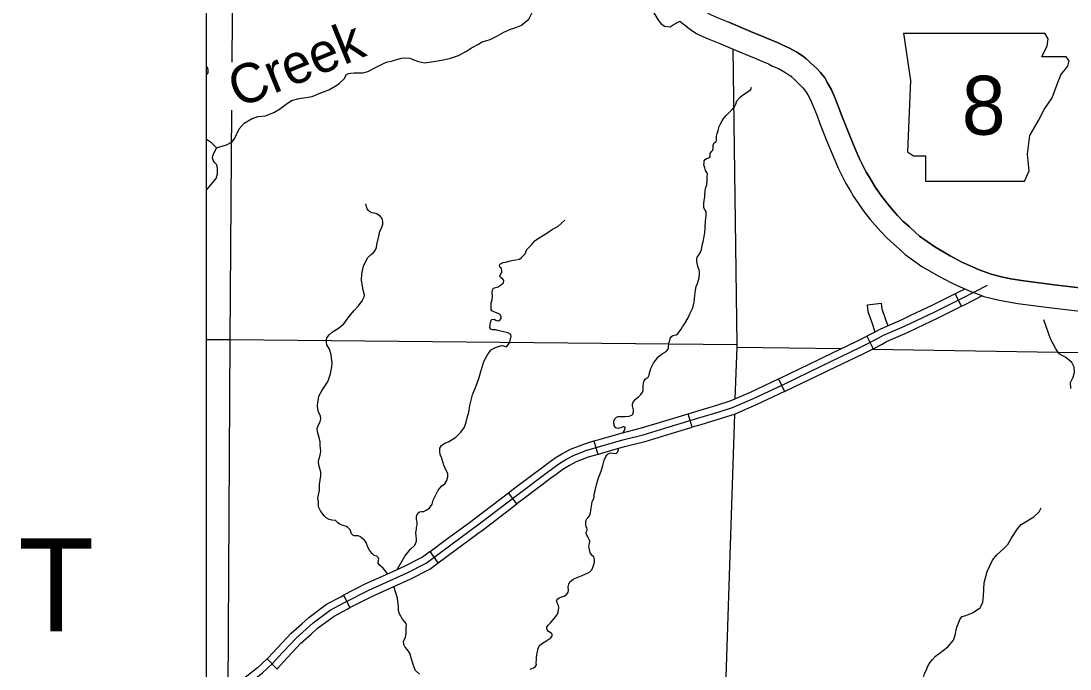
# Model space of a CAD drawing. Extents: x 813775 to 1157140, y 1757555 to 1979907.
# Drawn here: x 908541 to 931113, y 1848131 to 1862069 of the extents above; entities that cross this region are included whole.
import ezdxf

# ---------------------------------------------------------------- set-up
doc = ezdxf.new("R2010")
doc.units = 0
for name, color, linetype in [('Level 10', 7, 'Continuous'), ('Level 21', 7, 'Continuous'), ('Level 31', 7, 'Continuous'), ('Level 32', 7, 'Continuous'), ('Level 35', 7, 'Continuous'), ('Level 4', 7, 'Continuous'), ('Level 46', 7, 'Continuous'), ('Level 5', 7, 'Continuous'), ('R_Draft', 7, 'Continuous')]:
    doc.layers.add(name, color=color, linetype=linetype)

msp = doc.modelspace()

# ---------------------------------------------------------------- linework, layer by layer
at = {"layer": 'Level 10'}
for p, q in [((922721, 1862069), (922879, 1861938)), ((923769, 1862044), (923770, 1862043)), ((922879, 1861938), (922888, 1861931)), ((923577, 1861582), (923576, 1861582)), ((925431, 1861261), (925448, 1861246)), ((925124, 1860866), (925106, 1860882)), ((926217, 1859993), (926216, 1859995)), ((925751, 1859810), (925752, 1859808)), ((926952, 1858452), (926946, 1858460)), ((926532, 1858180), (926538, 1858171)), ((928798, 1856877), (928787, 1856882)), ((928566, 1856434), (928577, 1856429))]:
    msp.add_line(p, q, dxfattribs=at)
for points in [[(923190, 1862329), (923261, 1862276), (923325, 1862235), (923378, 1862207), (923520, 1862147), (923769, 1862044)], [(923770, 1862043), (924287, 1861825), (924454, 1861759), (924679, 1861665), (924832, 1861598), (924922, 1861554), (925060, 1861493), (925233, 1861399), (925354, 1861321), (925431, 1861261)], [(925431, 1861261), (925354, 1861321), (925233, 1861399), (925060, 1861493), (924922, 1861554), (924832, 1861598), (924679, 1861665), (924454, 1861759), (924287, 1861825), (923770, 1862043)], [(922888, 1861931), (922976, 1861864), (923073, 1861803), (923162, 1861755), (923327, 1861686), (923577, 1861582)], [(922888, 1861931), (922976, 1861864), (923073, 1861803), (923162, 1861755), (923327, 1861686), (923577, 1861582)], [(923576, 1861582), (924099, 1861362), (924266, 1861296), (924483, 1861205), (924622, 1861145), (924710, 1861101), (924838, 1861044), (924977, 1860969), (925064, 1860912), (925124, 1860866)], [(923576, 1861582), (924099, 1861362), (924266, 1861296), (924483, 1861205), (924622, 1861145), (924710, 1861101), (924838, 1861044), (924977, 1860969), (925064, 1860912), (925124, 1860866)], [(925448, 1861246), (925539, 1861160), (925655, 1861053), (925743, 1860959), (925835, 1860846), (925905, 1860727), (925981, 1860588), (926065, 1860389), (926138, 1860204), (926189, 1860063), (926217, 1859993)], [(926217, 1859993), (926189, 1860063), (926138, 1860204), (926065, 1860389), (925981, 1860588), (925905, 1860727), (925835, 1860846), (925743, 1860959), (925655, 1861053), (925539, 1861160), (925448, 1861246)], [(925106, 1860882), (925198, 1860795), (925302, 1860699), (925365, 1860631), (925424, 1860559), (925471, 1860480), (925529, 1860371), (925602, 1860200), (925671, 1860026), (925721, 1859887), (925751, 1859810)], [(925106, 1860882), (925198, 1860795), (925302, 1860699), (925365, 1860631), (925424, 1860559), (925471, 1860480), (925529, 1860371), (925602, 1860200), (925671, 1860026), (925721, 1859887), (925751, 1859810)], [(926216, 1859995), (926362, 1859633), (926489, 1859316), (926582, 1859102), (926724, 1858819), (926804, 1858694), (926883, 1858558), (926952, 1858452)], [(926952, 1858452), (926883, 1858558), (926804, 1858694), (926724, 1858819), (926582, 1859102), (926489, 1859316), (926362, 1859633), (926216, 1859995)], [(925752, 1859808), (925898, 1859446), (926028, 1859123), (926129, 1858890), (926289, 1858573), (926376, 1858435), (926456, 1858297), (926532, 1858180)], [(925752, 1859808), (925898, 1859446), (926028, 1859123), (926129, 1858890), (926289, 1858573), (926376, 1858435), (926456, 1858297), (926532, 1858180)], [(926946, 1858460), (927063, 1858296), (927202, 1858119), (927302, 1858001), (927404, 1857885), (927519, 1857763), (927649, 1857648), (927780, 1857527), (927878, 1857443), (928201, 1857210), (928533, 1857017), (928798, 1856877)], [(928798, 1856877), (928533, 1857017), (928201, 1857210), (927878, 1857443), (927780, 1857527), (927649, 1857648), (927519, 1857763), (927404, 1857885), (927302, 1858001), (927202, 1858119), (927063, 1858296), (926946, 1858460)], [(926538, 1858171), (926662, 1857996), (926816, 1857802), (926924, 1857675), (927033, 1857550), (927170, 1857403), (927314, 1857277), (927448, 1857153), (927569, 1857050), (927928, 1856790), (928290, 1856579), (928566, 1856434)], [(926538, 1858171), (926662, 1857996), (926816, 1857802), (926924, 1857675), (927033, 1857550), (927170, 1857403), (927314, 1857277), (927448, 1857153), (927569, 1857050), (927928, 1856790), (928290, 1856579), (928566, 1856434)], [(928787, 1856882), (928950, 1856807), (929161, 1856716), (929341, 1856653), (929414, 1856622), (929669, 1856559), (929837, 1856525), (930066, 1856488), (930444, 1856438), (930839, 1856390), (931449, 1856317)], [(931449, 1856317), (930839, 1856390), (930444, 1856438), (930066, 1856488), (929837, 1856525), (929669, 1856559), (929414, 1856622), (929341, 1856653), (929161, 1856716), (928950, 1856807), (928787, 1856882)], [(928577, 1856429), (928746, 1856351), (928978, 1856250), (929161, 1856186), (929256, 1856146), (929560, 1856071), (929748, 1856033), (929993, 1855994), (930381, 1855942), (930779, 1855894), (931393, 1855820)], [(928577, 1856429), (928746, 1856351), (928978, 1856250), (929161, 1856186), (929256, 1856146), (929560, 1856071), (929748, 1856033), (929993, 1855994), (930381, 1855942), (930779, 1855894), (931393, 1855820)]]:
    msp.add_lwpolyline(points, dxfattribs=at)
at = {"layer": 'Level 21'}
for p, q in [((927528, 1861807), (927680, 1860792)), ((930641, 1861689), (930571, 1861806)), ((930506, 1861300), (930624, 1861537)), ((930624, 1861537), (930641, 1861689)), ((931030, 1861300), (930506, 1861300)), ((930912, 1860911), (931064, 1861097)), ((931098, 1861215), (931030, 1861300)), ((931064, 1861097), (931098, 1861215)), ((930827, 1860691), (930912, 1860911)), ((927680, 1860792), (927613, 1859253)), ((930726, 1860420), (930827, 1860691)), ((930556, 1860166), (930726, 1860420)), ((930438, 1859929), (930556, 1860166)), ((930252, 1859608), (930438, 1859929)), ((930201, 1859202), (930252, 1859608)), ((927613, 1859253), (927748, 1859168)), ((927748, 1859168), (928002, 1859168)), ((928002, 1859168), (928002, 1858627)), ((930235, 1858847), (930201, 1859202)), ((930134, 1858627), (930235, 1858847)), ((928002, 1858627), (930134, 1858627))]:
    msp.add_line(p, q, dxfattribs=at)
msp.add_lwpolyline([(927528, 1861807), (930571, 1861806)], dxfattribs=at)
at = {"layer": 'Level 31'}
for p, q in [((928777, 1855934), (928642, 1856202)), ((926738, 1855288), (926875, 1855021)), ((924841, 1854370), (924970, 1854099)), ((922983, 1853330), (922896, 1853618)), ((922896, 1853618), (922896, 1853618)), ((920866, 1853036), (920953, 1852748)), ((919213, 1851683), (919031, 1851921)), ((917521, 1850416), (917342, 1850656)), ((917342, 1850656), (917342, 1850656)), ((915482, 1849718), (915620, 1849451)), ((914043, 1848131), (913839, 1848351))]:
    msp.add_line(p, q, dxfattribs=at)
for points in [[(928642, 1856202), (928141, 1855951), (927697, 1855739)], [(928642, 1856202), (928708, 1856234), (928845, 1856304)], [(928777, 1855934), (928843, 1855967), (929229, 1856162)], [(927826, 1855468), (928273, 1855681), (928777, 1855934)], [(927697, 1855739), (927492, 1855642), (927035, 1855444), (926916, 1855379), (926738, 1855288)], [(926875, 1855021), (927056, 1855114), (927167, 1855175), (927616, 1855368), (927826, 1855468)], [(925792, 1854829), (926526, 1855179), (926738, 1855288)], [(925921, 1854558), (926659, 1854910), (926875, 1855021)], [(924841, 1854370), (924880, 1854388), (925706, 1854788), (925792, 1854829)], [(924970, 1854099), (925010, 1854118), (925836, 1854518), (925921, 1854558)], [(923886, 1853933), (924239, 1854083), (924841, 1854370)], [(924970, 1854099), (924363, 1853810), (924004, 1853657)], [(922896, 1853618), (923082, 1853674), (923516, 1853807), (923801, 1853896), (923886, 1853933)], [(924004, 1853657), (923905, 1853614), (923605, 1853520), (923169, 1853386), (922983, 1853330)], [(921891, 1853315), (922447, 1853483), (922896, 1853618)], [(920866, 1853036), (920979, 1853070), (921453, 1853204), (921892, 1853315)], [(921965, 1853024), (921971, 1853025), (922534, 1853195), (922983, 1853330)], [(919878, 1852558), (920032, 1852670), (920191, 1852769), (920363, 1852862), (920649, 1852970), (920866, 1853036)], [(920953, 1852748), (921063, 1852782), (921530, 1852914), (921965, 1853024)], [(920953, 1852748), (920745, 1852686), (920489, 1852589), (920341, 1852509), (920199, 1852421), (920054, 1852316)], [(919031, 1851921), (919168, 1852025), (919782, 1852488), (919878, 1852558)], [(920054, 1852316), (919960, 1852247), (919349, 1851786), (919213, 1851683)], [(918192, 1851285), (918312, 1851373), (919031, 1851921)], [(918369, 1851043), (918491, 1851132), (919213, 1851683)], [(917342, 1850656), (917699, 1850924), (918192, 1851285)], [(917521, 1850416), (917878, 1850683), (918369, 1851043)], [(917342, 1850656), (917181, 1850536), (916784, 1850337), (916439, 1850181)], [(916563, 1849908), (916913, 1850066), (917340, 1850280), (917521, 1850416)], [(916439, 1850181), (915957, 1849964), (915482, 1849718)], [(915620, 1849451), (916088, 1849693), (916563, 1849908)], [(914582, 1849104), (914733, 1849238), (915116, 1849524), (915420, 1849686), (915482, 1849718)], [(914782, 1848880), (914923, 1849006), (915277, 1849270), (915559, 1849420), (915620, 1849451)], [(913839, 1848351), (913853, 1848364), (913960, 1848480), (914355, 1848900), (914582, 1849104)], [(914043, 1848131), (914065, 1848151), (914180, 1848275), (914565, 1848685), (914782, 1848880)], [(913839, 1848351), (913631, 1848158), (913427, 1847997), (913077, 1847722), (913042, 1847699)]]:
    msp.add_lwpolyline(points, dxfattribs=at)
at = {"layer": 'Level 32'}
for points in [[(922116, 1862300), (922156, 1862246), (922247, 1862101), (922306, 1862017), (922387, 1861956), (922508, 1861946), (922571, 1861986), (922721, 1862069)], [(920697, 1852828), (921021, 1852926), (921492, 1853059), (921931, 1853170), (922491, 1853339), (923125, 1853530), (923561, 1853663), (923853, 1853755), (924301, 1853946), (924945, 1854253), (925771, 1854653), (926592, 1855044), (926986, 1855246), (927101, 1855309), (927554, 1855505), (928207, 1855816), (928775, 1856101), (929335, 1856384)], [(912725, 1847313), (913164, 1847600), (913519, 1847880), (913728, 1848044), (913959, 1848257), (914070, 1848377), (914460, 1848793), (914828, 1849122), (915197, 1849397), (915490, 1849553), (916023, 1849828), (916848, 1850202), (917260, 1850408), (917789, 1850804), (918401, 1851252), (919258, 1851906), (919871, 1852368), (920115, 1852546), (920266, 1852639), (920426, 1852726), (920697, 1852828)]]:
    msp.add_lwpolyline(points, dxfattribs=at)
at = {"layer": 'Level 35'}
for points in [[(919321, 1861985), (919465, 1862111), (919538, 1862249), (919603, 1862455), (919664, 1862695), (919683, 1862869), (919703, 1863046), (919749, 1863272)], [(917954, 1861329), (918126, 1861420), (918234, 1861493), (918368, 1861567), (918467, 1861618), (918544, 1861642), (918633, 1861669), (918777, 1861745), (918931, 1861826), (919093, 1861898), (919191, 1861926), (919294, 1861969), (919321, 1861985)], [(916213, 1861087), (916367, 1861169), (916435, 1861194), (916513, 1861206), (916598, 1861233), (916726, 1861269), (916792, 1861274), (916909, 1861267), (916991, 1861231), (917095, 1861199), (917220, 1861172), (917372, 1861193), (917463, 1861205), (917588, 1861226), (917760, 1861263), (917954, 1861329)], [(912532, 1860912), (912569, 1860954), (912569, 1861019), (912557, 1861067), (912532, 1861092)], [(915384, 1860722), (915501, 1860833), (915540, 1860913), (915591, 1860942), (915630, 1860949), (915712, 1860954), (915770, 1860956), (915814, 1860956), (915903, 1860956), (916005, 1860980), (916213, 1861087)], [(914100, 1860171), (914247, 1860280), (914363, 1860356), (914526, 1860402), (914678, 1860424), (914810, 1860442), (914954, 1860510), (915163, 1860592), (915335, 1860686), (915384, 1860722)], [(923795, 1860114), (923850, 1860178), (923885, 1860209), (923923, 1860279), (923946, 1860349), (924006, 1860426), (924063, 1860473), (924145, 1860525), (924197, 1860557), (924243, 1860596), (924263, 1860649)], [(912746, 1859344), (912962, 1859404), (913085, 1859472), (913143, 1859547), (913233, 1859748), (913346, 1859872), (913513, 1859971), (913642, 1860012), (913801, 1860029), (913889, 1860063), (913983, 1860104), (914100, 1860171)], [(923495, 1859467), (923509, 1859500), (923510, 1859542), (923510, 1859590), (923520, 1859649), (923545, 1859714), (923563, 1859799), (923590, 1859860), (923631, 1859920), (923666, 1859981), (923712, 1860037), (923795, 1860114)], [(912746, 1859344), (912637, 1859445), (912555, 1859508), (912532, 1859526)], [(912771, 1858896), (912754, 1858976), (912712, 1859019), (912674, 1859073), (912662, 1859119), (912671, 1859165), (912693, 1859223), (912727, 1859288), (912746, 1859344)], [(923313, 1858773), (923301, 1858814), (923273, 1858851), (923255, 1858911), (923236, 1858977), (923238, 1859017), (923239, 1859058), (923264, 1859089), (923290, 1859112), (923328, 1859121), (923356, 1859131), (923370, 1859153), (923371, 1859184), (923372, 1859216), (923385, 1859244), (923407, 1859267), (923426, 1859291), (923436, 1859325), (923435, 1859370), (923434, 1859404), (923439, 1859418), (923458, 1859446), (923495, 1859467)], [(912744, 1858682), (912771, 1858780), (912768, 1858836), (912771, 1858896)], [(912532, 1858443), (912555, 1858462), (912664, 1858590), (912744, 1858682)], [(923240, 1858208), (923259, 1858295), (923265, 1858427), (923265, 1858432), (923276, 1858486), (923299, 1858542), (923307, 1858640), (923308, 1858715), (923313, 1858773)], [(923284, 1857970), (923271, 1857992), (923251, 1858025), (923234, 1858056), (923231, 1858102), (923235, 1858146), (923240, 1858208)], [(923252, 1858254), (923252, 1858259)], [(916249, 1857471), (916266, 1857545), (916297, 1857615), (916326, 1857700), (916329, 1857758), (916316, 1857818), (916280, 1857862), (916227, 1857901), (916198, 1857923), (916137, 1857937), (916099, 1857944), (916065, 1857954), (916043, 1857974), (916019, 1857993), (915987, 1858032), (915975, 1858073), (915960, 1858136)], [(923218, 1857322), (923240, 1857436), (923252, 1857518), (923261, 1857619), (923273, 1857773), (923281, 1857884), (923284, 1857970)], [(919658, 1857385), (919784, 1857466), (919859, 1857505), (919977, 1857592), (920094, 1857650), (920244, 1857788)], [(915883, 1856048), (915927, 1856135), (915929, 1856174), (915907, 1856283), (915881, 1856419), (915871, 1856487), (915866, 1856530), (915881, 1856669), (915910, 1856799), (915973, 1856933), (916007, 1856984), (916077, 1857047), (916130, 1857095), (916171, 1857149), (916188, 1857199), (916198, 1857260), (916249, 1857471)], [(918859, 1856554), (918847, 1856587), (918888, 1856670), (918891, 1856701), (918879, 1856742), (918854, 1856767), (918840, 1856805), (918842, 1856830), (918859, 1856847), (918915, 1856873), (918971, 1856883), (919043, 1856905), (919106, 1856919), (919191, 1856929), (919271, 1856943), (919314, 1856980), (919392, 1857062), (919428, 1857152), (919523, 1857256), (919595, 1857343), (919658, 1857385)], [(923084, 1856947), (923091, 1856987), (923119, 1857027), (923152, 1857082), (923187, 1857157), (923205, 1857278), (923218, 1857322)], [(923096, 1856422), (923137, 1856542), (923144, 1856637), (923144, 1856671), (923132, 1856720), (923110, 1856769), (923087, 1856857), (923085, 1856896), (923084, 1856947)], [(918842, 1855765), (918716, 1855810), (918675, 1855835), (918658, 1855859), (918656, 1855917), (918656, 1856009), (918678, 1856075), (918690, 1856147), (918680, 1856230), (918685, 1856278), (918709, 1856322), (918757, 1856336), (918811, 1856348), (918852, 1856380), (918920, 1856438), (918929, 1856487), (918912, 1856518), (918859, 1856554)], [(922939, 1855782), (922997, 1855903), (923024, 1856023), (923040, 1856163), (923055, 1856280), (923072, 1856356), (923096, 1856422)], [(915246, 1855382), (915370, 1855459), (915486, 1855558), (915597, 1855706), (915711, 1855839), (915801, 1855943), (915883, 1856048)], [(918675, 1855649), (918721, 1855654), (918755, 1855634), (918799, 1855622), (918835, 1855630), (918871, 1855668), (918874, 1855710), (918842, 1855765)], [(922472, 1855049), (922480, 1855142), (922499, 1855196), (922513, 1855241), (922538, 1855285), (922567, 1855302), (922594, 1855308), (922639, 1855319), (922675, 1855343), (922705, 1855382), (922745, 1855444), (922779, 1855503), (922826, 1855566), (922900, 1855686), (922939, 1855782)], [(918661, 1854993), (918748, 1855045), (918813, 1855070), (918818, 1855070), (918879, 1855087), (918925, 1855079), (918987, 1855062), (919019, 1855094), (919058, 1855164), (919084, 1855259), (919089, 1855276), (919080, 1855324), (919014, 1855365), (918895, 1855390), (918833, 1855404), (918748, 1855426), (918685, 1855426), (918651, 1855443), (918632, 1855479), (918644, 1855581), (918661, 1855637), (918675, 1855649)], [(931129, 1854165), (931123, 1854294), (931183, 1854406), (931210, 1854517), (931202, 1854621), (931150, 1854721), (931020, 1854830), (930881, 1854909), (930808, 1855015), (930691, 1855233), (930552, 1855641)], [(915217, 1854892), (915176, 1855011), (915125, 1855103), (915115, 1855161), (915113, 1855208), (915125, 1855256), (915169, 1855319), (915246, 1855382)], [(918438, 1854533), (918498, 1854748), (918576, 1854888), (918629, 1854959), (918661, 1854993)], [(922107, 1854626), (922153, 1854708), (922219, 1854798), (922246, 1854836), (922313, 1854897), (922357, 1854923), (922424, 1854958), (922463, 1855013), (922472, 1855049)], [(915154, 1854332), (915203, 1854483), (915232, 1854640), (915234, 1854716), (915220, 1854817), (915217, 1854892)], [(921930, 1854123), (921932, 1854215), (921937, 1854285), (921947, 1854329), (921975, 1854364), (921995, 1854376), (922033, 1854405), (922061, 1854450), (922067, 1854503), (922083, 1854563), (922094, 1854593), (922107, 1854626)], [(914962, 1853080), (914919, 1853231), (914917, 1853306), (914936, 1853362), (914982, 1853452), (914994, 1853515), (914987, 1853580), (914951, 1853643), (914931, 1853716), (914924, 1853803), (914951, 1853997), (915023, 1854128), (915123, 1854276), (915154, 1854332)], [(918121, 1853442), (918145, 1853537), (918181, 1853658), (918198, 1853801), (918259, 1854029), (918334, 1854225), (918397, 1854400), (918438, 1854533)], [(921724, 1853660), (921721, 1853705), (921697, 1853795), (921697, 1853829), (921703, 1853858), (921733, 1853898), (921756, 1853926), (921830, 1853984), (921881, 1854033), (921908, 1854071), (921930, 1854123)], [(921543, 1853321), (921542, 1853335), (921523, 1853340), (921490, 1853337), (921449, 1853319), (921392, 1853307), (921344, 1853318), (921314, 1853352), (921299, 1853404), (921299, 1853462), (921322, 1853515), (921356, 1853546), (921388, 1853559), (921431, 1853560), (921535, 1853565), (921617, 1853568), (921651, 1853575), (921685, 1853593), (921706, 1853615), (921724, 1853660)], [(917680, 1852413), (917637, 1852518), (917593, 1852661), (917586, 1852690), (917562, 1852739), (917550, 1852823), (917552, 1852879), (917586, 1852937), (917661, 1852986), (917738, 1853020), (917901, 1853117), (918005, 1853228), (918085, 1853332), (918121, 1853442)], [(921495, 1853215), (921526, 1853271), (921543, 1853321)], [(914931, 1851811), (914962, 1851973), (914967, 1852103), (914996, 1852285), (914994, 1852365), (914950, 1852515), (914943, 1852591), (914955, 1852658), (914975, 1852731), (914994, 1852818), (914989, 1852874), (914979, 1852944), (914977, 1853015), (914962, 1853080)], [(921063, 1852510), (921092, 1852626), (921128, 1852705), (921154, 1852737), (921177, 1852760), (921213, 1852775), (921240, 1852779), (921281, 1852773), (921328, 1852769), (921355, 1852776), (921384, 1852799), (921400, 1852853), (921397, 1852876)], [(920876, 1851888), (920895, 1851967), (920930, 1852120), (920967, 1852241), (921023, 1852387), (921063, 1852510)], [(917060, 1851433), (917082, 1851485), (917114, 1851511), (917160, 1851516), (917208, 1851521), (917259, 1851548), (917329, 1851594), (917387, 1851674), (917409, 1851761), (917521, 1851981), (917588, 1852064), (917661, 1852117), (917707, 1852183), (917726, 1852265), (917726, 1852333), (917680, 1852413)], [(920736, 1851381), (920772, 1851422), (920798, 1851487), (920800, 1851536), (920811, 1851595), (920816, 1851625), (920824, 1851684), (920834, 1851728), (920841, 1851751), (920864, 1851797), (920873, 1851837), (920876, 1851888)], [(915798, 1850998), (915708, 1850997), (915682, 1851009), (915655, 1851036), (915638, 1851079), (915628, 1851116), (915597, 1851152), (915575, 1851174), (915548, 1851198), (915493, 1851208), (915406, 1851237), (915357, 1851276), (915309, 1851322), (915229, 1851331), (915173, 1851346), (915110, 1851382), (915067, 1851424), (915037, 1851460), (914989, 1851533), (914945, 1851617), (914941, 1851722), (914931, 1851811)], [(916636, 1850271), (916799, 1850555), (916925, 1850706), (917014, 1850793), (917048, 1850883), (917053, 1850931), (917044, 1850989), (917036, 1851064), (917048, 1851139), (917053, 1851178), (917063, 1851229), (917063, 1851292), (917053, 1851345), (917053, 1851394), (917060, 1851433)], [(920700, 1851052), (920700, 1851077), (920726, 1851115), (920725, 1851133), (920717, 1851178), (920703, 1851198), (920696, 1851224), (920697, 1851250), (920698, 1851276), (920695, 1851313), (920701, 1851335), (920718, 1851364), (920736, 1851381)], [(929850, 1850941), (929982, 1851143), (930065, 1851241), (930334, 1851405), (930451, 1851513), (930495, 1851596)], [(916434, 1850179), (916394, 1850228), (916331, 1850303), (916265, 1850354), (916226, 1850405), (916226, 1850446), (916239, 1850492), (916226, 1850531), (916195, 1850560), (916144, 1850574), (916101, 1850613), (916059, 1850659), (916040, 1850686), (916006, 1850754), (915967, 1850851), (915936, 1850899), (915870, 1850955), (915832, 1850981), (915798, 1850998)], [(920761, 1850775), (920774, 1850830), (920782, 1850883), (920766, 1850916), (920738, 1850972), (920715, 1851013), (920700, 1851052)], [(929253, 1849706), (929266, 1849982), (929327, 1850227), (929442, 1850472), (929537, 1850584), (929691, 1850721), (929777, 1850812), (929850, 1850941)], [(920614, 1850141), (920696, 1850176), (920734, 1850192), (920778, 1850224), (920822, 1850262), (920855, 1850335), (920880, 1850430), (920878, 1850477), (920876, 1850512), (920866, 1850542), (920840, 1850568), (920816, 1850593), (920791, 1850627), (920783, 1850666), (920766, 1850731), (920761, 1850775)], [(920068, 1849615), (920091, 1849641), (920122, 1849664), (920158, 1849673), (920201, 1849687), (920227, 1849697), (920285, 1849744), (920315, 1849786), (920320, 1849822), (920313, 1849895), (920331, 1849958), (920350, 1850005), (920396, 1850043), (920434, 1850067), (920507, 1850101), (920614, 1850141)], [(916826, 1849108), (916749, 1849206), (916688, 1849320), (916667, 1849388), (916664, 1849470), (916642, 1849652), (916604, 1849766), (916561, 1849907)], [(920020, 1849224), (920082, 1849307), (920101, 1849351), (920113, 1849448), (920108, 1849498), (920079, 1849556), (920069, 1849591), (920068, 1849615)], [(928296, 1848464), (928483, 1848607), (928608, 1848751), (928640, 1848861), (928676, 1849030), (928750, 1849209), (928794, 1849258), (928870, 1849280), (929016, 1849341), (929178, 1849446), (929202, 1849488), (929234, 1849571), (929253, 1849706)], [(919495, 1848126), (919536, 1848141), (919570, 1848153), (919604, 1848177), (919635, 1848221), (919628, 1848262), (919633, 1848337), (919630, 1848376), (919638, 1848446), (919650, 1848468), (919669, 1848575), (919701, 1848635), (919744, 1848674), (919800, 1848706), (919853, 1848747), (919940, 1848800), (919969, 1848841), (919972, 1848878), (919957, 1848897), (919931, 1848919), (919890, 1848941), (919865, 1848972), (919853, 1849006), (919858, 1849030), (919885, 1849074), (919933, 1849122), (920020, 1849224)], [(917117, 1848023), (917032, 1848102), (917008, 1848150), (916972, 1848247), (916940, 1848371), (916911, 1848473), (916858, 1848541), (916807, 1848599), (916776, 1848657), (916773, 1848727), (916814, 1848810), (916831, 1848902), (916829, 1848977), (916829, 1849016), (916834, 1849064), (916826, 1849108)], [(927831, 1847198), (927882, 1847404), (927924, 1847656), (927929, 1847833), (927983, 1848031), (928024, 1848112), (928044, 1848175), (928095, 1848266), (928151, 1848332), (928217, 1848408), (928296, 1848464)]]:
    msp.add_lwpolyline(points, dxfattribs=at)
at = {"layer": 'Level 4'}
for points in [[(923856, 1861464), (923943, 1855109), (923943, 1855057), (923904, 1853940)], [(923893, 1853611), (923862, 1852749), (923602, 1844685)]]:
    msp.add_lwpolyline(points, dxfattribs=at)
at = {"layer": 'Level 46'}
for points in [[(926919, 1855379), (926853, 1855574), (926772, 1855810), (926753, 1855963), (927050, 1856001)], [(927050, 1856001), (927066, 1855878), (927137, 1855670), (927191, 1855511)]]:
    msp.add_lwpolyline(points, dxfattribs=at)
at = {"layer": 'Level 5'}
for points in [[(913113, 1865891), (913080, 1861184)], [(913073, 1860150), (913038, 1855215)], [(912532, 1855217), (913038, 1855215)], [(913038, 1855215), (912991, 1847666)], [(913038, 1855215), (923943, 1855109)], [(923943, 1855057), (926196, 1855022)], [(926856, 1855011), (933077, 1854913)]]:
    msp.add_lwpolyline(points, dxfattribs=at)
at = {"layer": 'R_Draft'}
msp.add_lwpolyline([(912532, 1880709), (1062535, 1880709), (1062535, 1798155), (912532, 1798155)], close=True, dxfattribs=at)

# ---------------------------------------------------------------- texts
at = {"layer": 'Level 21'}
msp.add_text('8', height=1267, dxfattribs=at).set_placement((928784, 1859623))
at = {"layer": 'Level 35'}
msp.add_text('Creek', height=844.8, rotation=22.2677, dxfattribs=at).set_placement((913219, 1860189))
at = {"layer": 'R_Draft'}
msp.add_text('T', height=2000, dxfattribs=at).set_placement((908481, 1848939))

doc.saveas('drawing.dxf')
